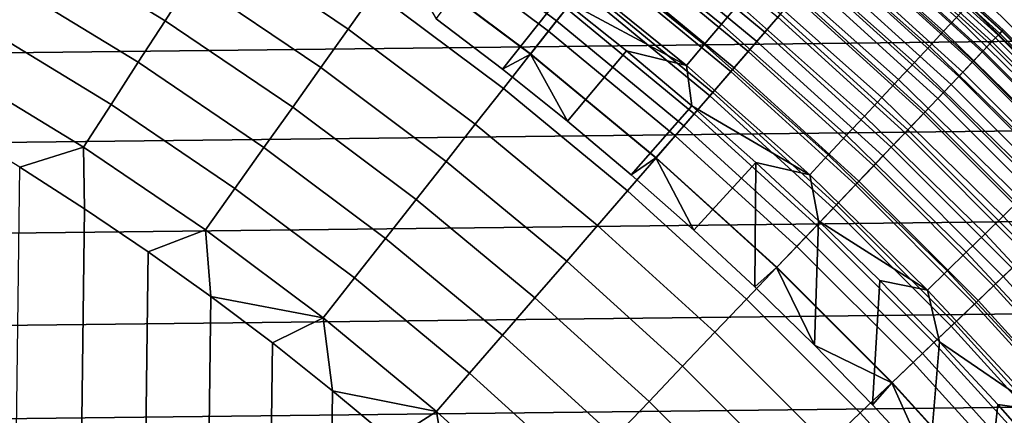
# Model space of a CAD drawing. Header units: metres. Extents: x -109 to 109, y -342 to 66.
# Tile 415 of 512: x 8.99 to 14.5, y 13.04 to 15.26. Entities that reach past the tile are written whole.
import ezdxf

# ---------------------------------------------------------------- set-up
doc = ezdxf.new("R2010")
doc.units = ezdxf.units.M
doc.layers.add('solid_K_24_62_16_000B91', color=7, linetype='CONTINUOUS')

msp = doc.modelspace()

# ---------------------------------------------------------------- linework, layer by layer
at = {"layer": 'solid_K_24_62_16_000B91'}
for points in [[(20.933084, 16.184866, 84.926178), (-21.297634, 15.704048, 84.926178), (-21.651068, 15.215158, 84.926178), (21.297628, 15.704056, 84.926178)], [(11.38152, 15.983109, -66.021317), (12.129135, 15.42345, -66.021317), (11.991629, 15.248596, -66.200798), (11.252489, 15.801909, -66.200798)], [(9.199464, 15.933938, -66.747398), (9.947211, 15.478163, -66.747398), (9.800603, 15.250035, -66.83773), (9.063876, 15.699094, -66.83773)], [(12.277544, 15.935845, -30.896017), (13.010999, 15.342854, -30.896017), (12.915999, 15.230828, -30.941269), (12.187901, 15.81949, -30.941269)], [(10.228113, 15.915255, -66.509895), (10.973806, 15.410555, -66.509895), (10.825579, 15.202397, -66.637932), (10.089957, 15.70028, -66.637932)], [(11.210516, 15.742967, -31.026844), (11.946898, 15.191717, -31.026844), (12.047032, 15.319048, -31.060593), (11.304478, 15.874917, -31.060593)], [(12.489419, 15.881588, -65.394363), (13.230948, 15.269329, -65.394363), (13.113622, 15.133926, -65.617065), (12.378668, 15.740756, -65.617065)], [(12.420281, 15.793673, -31.324673), (13.157706, 15.184802, -31.324673), (13.245947, 15.286637, -31.420704), (12.503576, 15.89959, -31.420704)], [(13.498768, 15.918042, -30.382496), (14.230046, 15.267828, -30.382496), (14.157894, 15.190414, -30.493958), (13.430325, 15.837331, -30.493958)], [(12.187901, 15.81949, -30.941269), (12.915999, 15.230828, -30.941269), (12.81885, 15.116267, -30.973827), (12.096227, 15.700501, -30.973827)], [(13.430325, 15.837331, -30.493958), (14.157894, 15.190414, -30.493958), (14.079522, 15.106327, -30.595985), (13.35598, 15.749662, -30.595985)], [(13.681005, 15.788722, -32.350132), (14.416767, 15.11987, -32.350132), (14.44937, 15.154064, -32.508709), (13.711946, 15.824429, -32.508709)], [(13.725917, 15.840552, -63.563889), (14.464093, 15.169505, -63.563889), (14.429329, 15.133045, -63.845238), (13.692926, 15.80248, -63.845238)], [(13.711946, 15.824429, -32.508709), (14.44937, 15.154064, -32.508709), (14.472816, 15.178654, -32.670647), (13.734195, 15.850105, -32.670647)], [(13.745666, 15.863343, -63.279659), (14.484904, 15.191331, -63.279659), (14.464093, 15.169505, -63.563889), (13.725917, 15.840552, -63.563889)], [(13.734195, 15.850105, -32.670647), (14.472816, 15.178654, -32.670647), (14.486945, 15.193471, -32.834843), (13.747602, 15.865579, -32.834843)], [(14.484904, 15.191331, -63.279659), (13.745666, 15.863343, -63.279659), (13.752075, 15.870741, -63), (14.491659, 15.198415, -63)], [(13.747602, 15.865579, -32.834843), (14.486945, 15.193471, -32.834843), (14.49166, 15.198414, -33), (13.752076, 15.87074, -33)], [(13.752076, 15.87074, -33), (14.49166, 15.198414, -33), (14.491659, 15.198415, -63), (13.752075, 15.870741, -63)], [(11.252489, 15.801909, -66.200798), (11.991629, 15.248596, -66.200798), (11.84655, 15.064114, -66.36393), (11.116353, 15.610733, -66.36393)], [(12.332364, 15.681876, -31.240108), (13.064569, 15.077317, -31.240108), (13.157706, 15.184802, -31.324673), (12.420281, 15.793673, -31.324673)], [(13.641588, 15.743232, -32.196003), (14.37523, 15.076307, -32.196003), (14.416767, 15.11987, -32.350132), (13.681005, 15.788722, -32.350132)], [(13.692926, 15.80248, -63.845238), (14.429329, 15.133045, -63.845238), (14.380789, 15.082137, -64.122269), (13.646864, 15.74932, -64.122269)], [(11.946898, 15.191717, -31.026844), (11.210516, 15.742967, -31.026844), (11.115257, 15.609196, -31.006601), (11.845384, 15.062631, -31.006601)], [(12.378668, 15.740756, -65.617065), (13.113622, 15.133926, -65.617065), (12.98618, 14.986851, -65.826408), (12.258368, 15.587784, -65.826408)], [(13.35598, 15.749662, -30.595985), (14.079522, 15.106327, -30.595985), (13.995502, 15.016179, -30.687834), (13.276277, 15.655675, -30.687834)], [(13.646864, 15.74932, -64.122269), (14.380789, 15.082137, -64.122269), (14.318721, 15.017042, -64.393578), (13.587963, 15.681345, -64.393578)], [(13.593962, 15.688269, -32.047379), (14.325043, 15.023672, -32.047379), (14.37523, 15.076307, -32.196003), (13.641588, 15.743232, -32.196003)], [(21.297628, 15.704056, 84.926178), (-21.651068, 15.215158, 84.926178), (-21.993343, 14.718262, 84.926178), (21.651062, 15.215167, 84.926178)], [(9.063876, 15.699094, -66.83773), (9.800603, 15.250035, -66.83773), (9.650882, 15.017065, -66.908463), (8.925409, 15.459263, -66.908463)], [(10.089957, 15.70028, -66.637932), (10.825579, 15.202397, -66.637932), (10.672424, 14.987324, -66.747398), (9.947211, 15.478163, -66.747398)], [(11.318277, 15.260948, -31), (11.628236, 15.67095, -31), (12.009296, 15.380876, -31), (11.689404, 14.978579, -31)], [(12.096227, 15.700501, -30.973827), (12.81885, 15.116267, -30.973827), (12.720258, 15.000005, -30.993452), (12.003192, 15.579745, -30.993452)], [(12.240427, 15.564969, -31.167591), (12.967174, 14.964916, -31.167591), (13.064569, 15.077317, -31.240108), (12.332364, 15.681876, -31.240108)], [(13.276277, 15.655675, -30.687834), (13.995502, 15.016179, -30.687834), (13.906446, 14.920628, -30.768835), (13.191797, 15.556054, -30.768835)], [(13.587963, 15.681345, -64.393578), (14.318721, 15.017042, -64.393578), (14.243442, 14.938091, -64.657761), (13.516525, 15.598902, -64.657761)], [(13.538453, 15.624208, -31.905273), (14.266549, 14.962326, -31.905273), (14.325043, 15.023672, -32.047379), (13.593962, 15.688269, -32.047379)], [(11.116353, 15.610733, -66.36393), (11.84655, 15.064114, -66.36393), (11.69464, 14.870945, -66.509895), (10.973806, 15.410555, -66.509895)], [(11.845384, 15.062631, -31.006601), (11.115257, 15.609196, -31.006601), (11.318277, 15.260948, -31), (11.689404, 14.978579, -31)], [(13.516525, 15.598902, -64.657761), (14.243442, 14.938091, -64.657761), (14.155335, 14.845689, -64.913483), (13.432917, 15.502412, -64.913483)], [(13.475443, 15.55149, -31.770662), (14.20015, 14.892688, -31.770662), (14.266549, 14.962326, -31.905273), (13.538453, 15.624208, -31.905273)], [(12.003192, 15.579745, -30.993452), (12.720258, 15.000005, -30.993452), (12.009296, 15.380876, -31)], [(12.258368, 15.587784, -65.826408), (12.98618, 14.986851, -65.826408), (12.849275, 14.828854, -66.021317), (12.129135, 15.42345, -66.021317)], [(12.145099, 15.443749, -31.107615), (12.866186, 14.84837, -31.107615), (12.967174, 14.964916, -31.167591), (12.240427, 15.564969, -31.167591)], [(13.191797, 15.556054, -30.768835), (13.906446, 14.920628, -30.768835), (13.813002, 14.820369, -30.8384), (13.103155, 15.451527, -30.8384)], [(13.40536, 15.470611, -31.644464), (14.126298, 14.815235, -31.644464), (14.20015, 14.892688, -31.770662), (13.475443, 15.55149, -31.770662)], [(14.506505, 15.564449, -29.565153), (15.220102, 14.86739, -29.565153), (15.193222, 14.841132, -29.714186), (14.480886, 15.536962, -29.714186)], [(13.432917, 15.502412, -64.913483), (14.155335, 14.845689, -64.913483), (14.054853, 14.740306, -65.159439), (13.337562, 15.392366, -65.159439)], [(14.446692, 15.500273, -29.859468), (15.157346, 14.806087, -29.859468), (15.112734, 14.762509, -29.999943), (14.404171, 15.454652, -29.999943)], [(14.480886, 15.536962, -29.714186), (15.193222, 14.841132, -29.714186), (15.157346, 14.806087, -29.859468), (14.446692, 15.500273, -29.859468)], [(8.925409, 15.459263, -66.908463), (9.650882, 15.017065, -66.908463), (9.498812, 14.780439, -66.959244), (8.784771, 15.21567, -66.959244)], [(9.947211, 15.478163, -66.747398), (10.672424, 14.987324, -66.747398), (10.515128, 14.766431, -66.83773), (9.800603, 15.250035, -66.83773)], [(12.047032, 15.319048, -31.060593), (12.762297, 14.728476, -31.060593), (12.866186, 14.84837, -31.107615), (12.145099, 15.443749, -31.107615)], [(13.103155, 15.451527, -30.8384), (13.813002, 14.820369, -30.8384), (13.715853, 14.716135, -30.896017), (13.010999, 15.342854, -30.896017)], [(13.328687, 15.382125, -31.527544), (14.045501, 14.730497, -31.527544), (14.126298, 14.815235, -31.644464), (13.40536, 15.470611, -31.644464)], [(14.404171, 15.454652, -29.999943), (15.112734, 14.762509, -29.999943), (15.059711, 14.710716, -30.134586), (14.353635, 15.400431, -30.134586)], [(10.973806, 15.410555, -66.509895), (11.69464, 14.870945, -66.509895), (11.536675, 14.670076, -66.637932), (10.825579, 15.202397, -66.637932)], [(11.689404, 14.978579, -31), (12.009296, 15.380876, -31), (12.383189, 15.081485, -31), (12.053474, 14.687195, -31)], [(12.129135, 15.42345, -66.021317), (12.849275, 14.828854, -66.021317), (12.703604, 14.66074, -66.200798), (11.991629, 15.248596, -66.200798)], [(12.720258, 15.000005, -30.993452), (12.383189, 15.081485, -31), (12.009296, 15.380876, -31)], [(13.337562, 15.392366, -65.159439), (14.054853, 14.740306, -65.159439), (13.942507, 14.62248, -65.394363), (13.230948, 15.269329, -65.394363)], [(13.245947, 15.286637, -31.420704), (13.958311, 14.639055, -31.420704), (14.045501, 14.730497, -31.527544), (13.328687, 15.382125, -31.527544)], [(14.353635, 15.400431, -30.134586), (15.059711, 14.710716, -30.134586), (14.998667, 14.651086, -30.262415), (14.295452, 15.338004, -30.262415)], [(13.010999, 15.342854, -30.896017), (13.715853, 14.716135, -30.896017), (13.615707, 14.608685, -30.941269), (12.915999, 15.230828, -30.941269)], [(14.295452, 15.338004, -30.262415), (14.998667, 14.651086, -30.262415), (14.930043, 14.584053, -30.382496), (14.230046, 15.267828, -30.382496)], [(11.946898, 15.191717, -31.026844), (12.656218, 14.606054, -31.026844), (12.762297, 14.728476, -31.060593), (12.047032, 15.319048, -31.060593)], [(13.230948, 15.269329, -65.394363), (13.942507, 14.62248, -65.394363), (13.81887, 14.492814, -65.617065), (13.113622, 15.133926, -65.617065)], [(13.157706, 15.184802, -31.324673), (13.865325, 14.541534, -31.324673), (13.958311, 14.639055, -31.420704), (13.245947, 15.286637, -31.420704)], [(14.230046, 15.267828, -30.382496), (14.930043, 14.584053, -30.382496), (14.854342, 14.510106, -30.493958), (14.157894, 15.190414, -30.493958)], [(21.651062, 15.215167, 84.926178), (-21.993343, 14.718262, 84.926178), (-22.324163, 14.213779, 84.926178), (21.993338, 14.71827, 84.926178)], [(8.784771, 15.21567, -66.959244), (9.498812, 14.780439, -66.959244), (9.345169, 14.541368, -66.989807), (8.642678, 14.969558, -66.989807)], [(9.800603, 15.250035, -66.83773), (10.515128, 14.766431, -66.83773), (10.354491, 14.540848, -66.908463), (9.650882, 15.017065, -66.908463)], [(11.991629, 15.248596, -66.200798), (12.703604, 14.66074, -66.200798), (12.549911, 14.48337, -66.36393), (11.84655, 15.064114, -66.36393)], [(12.915999, 15.230828, -30.941269), (13.615707, 14.608685, -30.941269), (13.513294, 14.498804, -30.973827), (12.81885, 15.116267, -30.973827)], [(10.825579, 15.202397, -66.637932), (11.536675, 14.670076, -66.637932), (11.373462, 14.462534, -66.747398), (10.672424, 14.987324, -66.747398)], [(12.656218, 14.606054, -31.026844), (11.946898, 15.191717, -31.026844), (11.845384, 15.062631, -31.006601), (12.548676, 14.481943, -31.006601)], [(13.064569, 15.077317, -31.240108), (13.767179, 14.438602, -31.240108), (13.865325, 14.541534, -31.324673), (13.157706, 15.184802, -31.324673)], [(14.157894, 15.190414, -30.493958), (14.854342, 14.510106, -30.493958), (14.772115, 14.429784, -30.595985), (14.079522, 15.106327, -30.595985)], [(14.464093, 15.169505, -63.563889), (15.169505, 14.464093, -63.563889), (15.133045, 14.429329, -63.845238), (14.429329, 15.133045, -63.845238)], [(14.44937, 15.154064, -32.508709), (15.154064, 14.44937, -32.508709), (15.178654, 14.472816, -32.670647), (14.472816, 15.178654, -32.670647)], [(14.484904, 15.191331, -63.279659), (15.191331, 14.484904, -63.279659), (15.169505, 14.464093, -63.563889), (14.464093, 15.169505, -63.563889)], [(14.472816, 15.178654, -32.670647), (15.178654, 14.472816, -32.670647), (15.193471, 14.486945, -32.834843), (14.486945, 15.193471, -32.834843)], [(15.191331, 14.484904, -63.279659), (14.484904, 15.191331, -63.279659), (14.491659, 15.198415, -63), (15.198415, 14.491659, -63)], [(14.486945, 15.193471, -32.834843), (15.193471, 14.486945, -32.834843), (15.198416, 14.491658, -33), (14.49166, 15.198414, -33)], [(14.49166, 15.198414, -33), (15.198416, 14.491658, -33), (15.198415, 14.491659, -63), (14.491659, 15.198415, -63)], [(12.81885, 15.116267, -30.973827), (13.513294, 14.498804, -30.973827), (13.409361, 14.387291, -30.993452), (12.720258, 15.000005, -30.993452)], [(13.113622, 15.133926, -65.617065), (13.81887, 14.492814, -65.617065), (13.684574, 14.351969, -65.826408), (12.98618, 14.986851, -65.826408)], [(14.079522, 15.106327, -30.595985), (14.772115, 14.429784, -30.595985), (14.683962, 14.343674, -30.687834), (13.995502, 15.016179, -30.687834)], [(14.37523, 15.076307, -32.196003), (15.076307, 14.37523, -32.196003), (15.11987, 14.416767, -32.350132), (14.416767, 15.11987, -32.350132)], [(14.429329, 15.133045, -63.845238), (15.133045, 14.429329, -63.845238), (15.082137, 14.380789, -64.122269), (14.380789, 15.082137, -64.122269)], [(14.416767, 15.11987, -32.350132), (15.11987, 14.416767, -32.350132), (15.154064, 14.44937, -32.508709), (14.44937, 15.154064, -32.508709)], [(11.845384, 15.062631, -31.006601), (11.689404, 14.978579, -31), (12.053474, 14.687195, -31)], [(11.84655, 15.064114, -66.36393), (12.549911, 14.48337, -66.36393), (12.388983, 14.297648, -66.509895), (11.69464, 14.870945, -66.509895)], [(12.548676, 14.481943, -31.006601), (11.845384, 15.062631, -31.006601), (12.053474, 14.687195, -31), (12.410271, 14.38698, -31)], [(12.053474, 14.687195, -31), (12.383189, 15.081485, -31), (12.749538, 14.773076, -31), (12.410271, 14.38698, -31)], [(12.720258, 15.000005, -30.993452), (12.749538, 14.773076, -31), (12.383189, 15.081485, -31)], [(12.967174, 14.964916, -31.167591), (13.664546, 14.330963, -31.167591), (13.767179, 14.438602, -31.240108), (13.064569, 15.077317, -31.240108)], [(14.380789, 15.082137, -64.122269), (15.082137, 14.380789, -64.122269), (15.017042, 14.318721, -64.393578), (14.318721, 15.017042, -64.393578)], [(14.325043, 15.023672, -32.047379), (15.023672, 14.325043, -32.047379), (15.076307, 14.37523, -32.196003), (14.37523, 15.076307, -32.196003)], [(9.650882, 15.017065, -66.908463), (10.354491, 14.540848, -66.908463), (10.191335, 14.311727, -66.959244), (9.498812, 14.780439, -66.959244)], [(12.720258, 15.000005, -30.993452), (13.409361, 14.387291, -30.993452), (12.749538, 14.773076, -31)], [(13.995502, 15.016179, -30.687834), (14.683962, 14.343674, -30.687834), (14.590524, 14.252401, -30.768835), (13.906446, 14.920628, -30.768835)], [(14.318721, 15.017042, -64.393578), (15.017042, 14.318721, -64.393578), (14.938091, 14.243442, -64.657761), (14.243442, 14.938091, -64.657761)], [(14.266549, 14.962326, -31.905273), (14.962326, 14.266549, -31.905273), (15.023672, 14.325043, -32.047379), (14.325043, 15.023672, -32.047379)], [(8.642678, 14.969558, -66.989807), (9.345169, 14.541368, -66.989807), (8.9871, 14.430246, -67), (8.618512, 14.653368, -67)], [(10.672424, 14.987324, -66.747398), (11.373462, 14.462534, -66.747398), (11.205833, 14.249375, -66.83773), (10.515128, 14.766431, -66.83773)], [(12.98618, 14.986851, -65.826408), (13.684574, 14.351969, -65.826408), (13.540306, 14.200665, -66.021317), (12.849275, 14.828854, -66.021317)], [(12.866186, 14.84837, -31.107615), (13.558126, 14.219354, -31.107615), (13.664546, 14.330963, -31.167591), (12.967174, 14.964916, -31.167591)], [(14.243442, 14.938091, -64.657761), (14.938091, 14.243442, -64.657761), (14.845689, 14.155335, -64.913483), (14.155335, 14.845689, -64.913483)], [(14.20015, 14.892688, -31.770662), (14.892688, 14.200149, -31.770662), (14.962326, 14.266549, -31.905273), (14.266549, 14.962326, -31.905273)], [(13.906446, 14.920628, -30.768835), (14.590524, 14.252401, -30.768835), (14.492484, 14.156633, -30.8384), (13.813002, 14.820369, -30.8384)], [(14.126298, 14.815235, -31.644464), (14.815235, 14.126298, -31.644464), (14.892688, 14.200149, -31.770662), (14.20015, 14.892688, -31.770662)], [(11.69464, 14.870945, -66.509895), (12.388983, 14.297648, -66.509895), (12.221639, 14.104524, -66.637932), (11.536675, 14.670076, -66.637932)], [(12.849275, 14.828854, -66.021317), (13.540306, 14.200665, -66.021317), (13.386801, 14.039673, -66.200798), (12.703604, 14.66074, -66.200798)], [(12.762297, 14.728476, -31.060593), (13.44865, 14.104539, -31.060593), (13.558126, 14.219354, -31.107615), (12.866186, 14.84837, -31.107615)], [(14.155335, 14.845689, -64.913483), (14.845689, 14.155335, -64.913483), (14.740306, 14.054853, -65.159439), (14.054853, 14.740306, -65.159439)], [(9.498812, 14.780439, -66.959244), (10.191335, 14.311727, -66.959244), (10.02649, 14.080235, -66.989807), (9.345169, 14.541368, -66.989807)], [(12.410271, 14.38698, -31), (12.749538, 14.773076, -31), (13.10825, 14.455737, -31), (12.759632, 14.078058, -31)], [(13.409361, 14.387291, -30.993452), (13.10825, 14.455737, -31), (12.749538, 14.773076, -31)], [(13.813002, 14.820369, -30.8384), (14.492484, 14.156633, -30.8384), (14.390556, 14.057068, -30.896017), (13.715853, 14.716135, -30.896017)], [(14.045501, 14.730497, -31.527544), (14.730497, 14.045501, -31.527544), (14.815235, 14.126298, -31.644464), (14.126298, 14.815235, -31.644464)], [(21.993338, 14.71827, 84.926178), (-22.324163, 14.213779, 84.926178), (-22.643452, 13.701841, 84.926178), (22.32416, 14.213788, 84.926178)], [(10.515128, 14.766431, -66.83773), (11.205833, 14.249375, -66.83773), (11.034644, 14.031692, -66.908463), (10.354491, 14.540848, -66.908463)], [(12.656218, 14.606054, -31.026844), (13.336866, 13.987304, -31.026844), (13.44865, 14.104539, -31.060593), (12.762297, 14.728476, -31.060593)], [(13.715853, 14.716135, -30.896017), (14.390556, 14.057068, -30.896017), (14.285484, 13.954431, -30.941269), (13.615707, 14.608685, -30.941269)], [(14.054853, 14.740306, -65.159439), (14.740306, 14.054853, -65.159439), (14.62248, 13.942507, -65.394363), (13.942507, 14.62248, -65.394363)], [(13.958311, 14.639055, -31.420704), (14.639055, 13.958311, -31.420704), (14.730497, 14.045501, -31.527544), (14.045501, 14.730497, -31.527544)], [(11.536675, 14.670076, -66.637932), (12.221639, 14.104524, -66.637932), (12.048735, 13.904982, -66.747398), (11.373462, 14.462534, -66.747398)], [(12.703604, 14.66074, -66.200798), (13.386801, 14.039673, -66.200798), (13.224843, 13.869816, -66.36393), (12.549911, 14.48337, -66.36393)], [(13.336866, 13.987304, -31.026844), (12.656218, 14.606054, -31.026844), (12.548676, 14.481943, -31.006601), (13.22354, 13.86845, -31.006601)], [(13.615707, 14.608685, -30.941269), (14.285484, 13.954431, -30.941269), (14.178033, 13.849469, -30.973827), (13.513294, 14.498804, -30.973827)], [(13.942507, 14.62248, -65.394363), (14.62248, 13.942507, -65.394363), (14.492814, 13.81887, -65.617065), (13.81887, 14.492814, -65.617065)], [(13.865325, 14.541534, -31.324673), (14.541534, 13.865325, -31.324673), (14.639055, 13.958311, -31.420704), (13.958311, 14.639055, -31.420704)], [(9.345169, 14.541368, -66.989807), (9.349984, 14.197808, -67), (8.9871, 14.430246, -67)], [(9.345169, 14.541368, -66.989807), (10.02649, 14.080235, -66.989807), (9.706759, 13.956317, -67), (9.349984, 14.197808, -67)], [(10.354491, 14.540848, -66.908463), (11.034644, 14.031692, -66.908463), (10.86077, 13.810593, -66.959244), (10.191335, 14.311727, -66.959244)], [(13.513294, 14.498804, -30.973827), (14.178033, 13.849469, -30.973827), (14.068987, 13.74295, -30.993452), (13.409361, 14.387291, -30.993452)], [(13.767179, 14.438602, -31.240108), (14.438602, 13.767179, -31.240108), (14.541534, 13.865325, -31.324673), (13.865325, 14.541534, -31.324673)], [(11.373462, 14.462534, -66.747398), (12.048735, 13.904982, -66.747398), (11.871153, 13.700041, -66.83773), (11.205833, 14.249375, -66.83773)], [(12.549911, 14.48337, -66.36393), (13.224843, 13.869816, -66.36393), (13.05526, 13.691962, -66.509895), (12.388983, 14.297648, -66.509895)], [(12.548676, 14.481943, -31.006601), (12.410271, 14.38698, -31), (12.759632, 14.078058, -31)], [(13.22354, 13.86845, -31.006601), (12.548676, 14.481943, -31.006601), (12.759632, 14.078058, -31), (13.101251, 13.760713, -31)], [(13.101251, 13.760713, -31), (12.759632, 14.078058, -31), (13.10825, 14.455737, -31)], [(13.101251, 13.760713, -31), (13.10825, 14.455737, -31), (13.459011, 14.129739, -31), (13.435046, 13.43501, -31)], [(13.409361, 14.387291, -30.993452), (13.459011, 14.129739, -31), (13.10825, 14.455737, -31)], [(13.81887, 14.492814, -65.617065), (14.492814, 13.81887, -65.617065), (14.351969, 13.684574, -65.826408), (13.684574, 14.351969, -65.826408)], [(9.349984, 14.197808, -67), (8.987115, -14.430237, -67), (8.618526, -14.653359, -67), (8.9871, 14.430246, -67)], [(13.409361, 14.387291, -30.993452), (14.068987, 13.74295, -30.993452), (13.459011, 14.129739, -31)], [(13.664546, 14.330963, -31.167591), (14.330963, 13.664546, -31.167591), (14.438602, 13.767179, -31.240108), (13.767179, 14.438602, -31.240108)], [(13.684574, 14.351969, -65.826408), (14.351969, 13.684574, -65.826408), (14.200665, 13.540306, -66.021317), (13.540306, 14.200665, -66.021317)], [(13.558126, 14.219354, -31.107615), (14.219354, 13.558126, -31.107615), (14.330963, 13.664546, -31.167591), (13.664546, 14.330963, -31.167591)], [(10.191335, 14.311727, -66.959244), (10.86077, 13.810593, -66.959244), (10.685099, 13.587208, -66.989807), (10.02649, 14.080235, -66.989807)], [(12.388983, 14.297648, -66.509895), (13.05526, 13.691962, -66.509895), (12.878916, 13.507019, -66.637932), (12.221639, 14.104524, -66.637932)], [(11.205833, 14.249375, -66.83773), (11.871153, 13.700041, -66.83773), (11.6898, 13.490749, -66.908463), (11.034644, 14.031692, -66.908463)], [(13.44865, 14.104539, -31.060593), (14.104539, 13.44865, -31.060593), (14.219354, 13.558126, -31.107615), (13.558126, 14.219354, -31.107615)], [(14.590524, 14.252401, -30.768835), (15.24253, 13.552846, -30.768835), (15.140109, 13.461778, -30.8384), (14.492484, 14.156633, -30.8384)], [(22.32416, 14.213788, 84.926178), (-22.643452, 13.701841, 84.926178), (-22.950981, 13.182799, 84.926178), (22.643448, 13.701851, 84.926178)], [(9.706759, 13.956317, -67), (9.349999, -14.197799, -67), (8.987115, -14.430237, -67), (9.349984, 14.197808, -67)], [(13.540306, 14.200665, -66.021317), (14.200665, 13.540306, -66.021317), (14.039673, 13.386801, -66.200798), (13.386801, 14.039673, -66.200798)], [(13.435046, 13.43501, -31), (13.459011, 14.129739, -31), (13.801676, 13.795228, -31), (13.760678, 13.101286, -31)], [(14.068987, 13.74295, -30.993452), (13.801676, 13.795228, -31), (13.459011, 14.129739, -31)], [(14.492484, 14.156633, -30.8384), (15.140109, 13.461778, -30.8384), (15.033626, 13.3671, -30.896017), (14.390556, 14.057068, -30.896017)], [(10.02649, 14.080235, -66.989807), (10.057346, 13.70583, -67), (9.706759, 13.956317, -67)], [(10.02649, 14.080235, -66.989807), (10.685099, 13.587208, -66.989807), (10.057346, 13.70583, -67)], [(12.221639, 14.104524, -66.637932), (12.878916, 13.507019, -66.637932), (12.696713, 13.315929, -66.747398), (12.048735, 13.904982, -66.747398)], [(13.336866, 13.987304, -31.026844), (13.987304, 13.336866, -31.026844), (14.104539, 13.44865, -31.060593), (13.44865, 14.104539, -31.060593)], [(14.390556, 14.057068, -30.896017), (15.033626, 13.3671, -30.896017), (14.923859, 13.2695, -30.941269), (14.285484, 13.954431, -30.941269)], [(11.034644, 14.031692, -66.908463), (11.6898, 13.490749, -66.908463), (11.505603, 13.278173, -66.959244), (10.86077, 13.810593, -66.959244)], [(13.386801, 14.039673, -66.200798), (14.039673, 13.386801, -66.200798), (13.869816, 13.224843, -66.36393), (13.224843, 13.869816, -66.36393)], [(10.057346, 13.70583, -67), (9.706774, -13.956306, -67), (9.349999, -14.197799, -67), (9.706759, 13.956317, -67)], [(13.987304, 13.336866, -31.026844), (13.336866, 13.987304, -31.026844), (13.22354, 13.86845, -31.006601), (13.86845, 13.22354, -31.006601)], [(14.285484, 13.954431, -30.941269), (14.923859, 13.2695, -30.941269), (14.811605, 13.169691, -30.973827), (14.178033, 13.849469, -30.973827)], [(12.048735, 13.904982, -66.747398), (12.696713, 13.315929, -66.747398), (12.509582, 13.119672, -66.83773), (11.871153, 13.700041, -66.83773)], [(14.62248, 13.942507, -65.394363), (15.269329, 13.230948, -65.394363), (15.133926, 13.113622, -65.617065), (14.492814, 13.81887, -65.617065)], [(13.224843, 13.869816, -66.36393), (13.869816, 13.224843, -66.36393), (13.691962, 13.05526, -66.509895), (13.05526, 13.691962, -66.509895)], [(13.22354, 13.86845, -31.006601), (13.101251, 13.760713, -31), (13.435046, 13.43501, -31)], [(13.86845, 13.22354, -31.006601), (13.22354, 13.86845, -31.006601), (13.435046, 13.43501, -31)], [(14.178033, 13.849469, -30.973827), (14.811605, 13.169691, -30.973827), (14.697687, 13.0684, -30.993452), (14.068987, 13.74295, -30.993452)], [(14.438602, 13.767179, -31.240108), (15.077317, 13.064569, -31.240108), (15.184802, 13.157706, -31.324673), (14.541534, 13.865325, -31.324673)], [(10.86077, 13.810593, -66.959244), (11.505603, 13.278173, -66.959244), (11.319501, 13.063401, -66.989807), (10.685099, 13.587208, -66.989807)], [(13.760678, 13.101286, -31), (13.801676, 13.795228, -31), (14.136015, 13.452419, -31), (14.078087, 12.759603, -31)], [(14.068987, 13.74295, -30.993452), (14.136015, 13.452419, -31), (13.801676, 13.795228, -31)], [(14.492814, 13.81887, -65.617065), (15.133926, 13.113622, -65.617065), (14.986851, 12.98618, -65.826408), (14.351969, 13.684574, -65.826408)], [(14.068987, 13.74295, -30.993452), (14.697687, 13.0684, -30.993452), (14.136015, 13.452419, -31)], [(14.330963, 13.664546, -31.167591), (14.964916, 12.967174, -31.167591), (15.077317, 13.064569, -31.240108), (14.438602, 13.767179, -31.240108)], [(22.643448, 13.701851, 84.926178), (-22.950981, 13.182799, 84.926178), (-23.246618, 12.656891, 84.926178), (22.950975, 13.182808, 84.926178)], [(10.401416, 13.446579, -67), (10.057361, -13.70582, -67), (9.706774, -13.956306, -67), (10.057346, 13.70583, -67)], [(10.685099, 13.587208, -66.989807), (10.401416, 13.446579, -67), (10.057346, 13.70583, -67)], [(11.871153, 13.700041, -66.83773), (12.509582, 13.119672, -66.83773), (12.318476, 12.919246, -66.908463), (11.6898, 13.490749, -66.908463)], [(13.05526, 13.691962, -66.509895), (13.691962, 13.05526, -66.509895), (13.507019, 12.878916, -66.637932), (12.878916, 13.507019, -66.637932)], [(14.351969, 13.684574, -65.826408), (14.986851, 12.98618, -65.826408), (14.828854, 12.849275, -66.021317), (14.200665, 13.540306, -66.021317)], [(14.219354, 13.558126, -31.107615), (14.84837, 12.866186, -31.107615), (14.964916, 12.967174, -31.167591), (14.330963, 13.664546, -31.167591)], [(10.685099, 13.587208, -66.989807), (10.738818, 13.178687, -67), (10.401416, 13.446579, -67)], [(10.685099, 13.587208, -66.989807), (11.319501, 13.063401, -66.989807), (10.738818, 13.178687, -67)], [(14.104539, 13.44865, -31.060593), (14.728476, 12.762297, -31.060593), (14.84837, 12.866186, -31.107615), (14.219354, 13.558126, -31.107615)], [(12.878916, 13.507019, -66.637932), (13.507019, 12.878916, -66.637932), (13.315929, 12.696713, -66.747398), (12.696713, 13.315929, -66.747398)], [(14.200665, 13.540306, -66.021317), (14.828854, 12.849275, -66.021317), (14.66074, 12.703604, -66.200798), (14.039673, 13.386801, -66.200798)], [(11.6898, 13.490749, -66.908463), (12.318476, 12.919246, -66.908463), (12.124372, 12.715675, -66.959244), (11.505603, 13.278173, -66.959244)], [(13.987304, 13.336866, -31.026844), (14.606054, 12.656218, -31.026844), (14.728476, 12.762297, -31.060593), (14.104539, 13.44865, -31.060593)], [(14.078087, 12.759603, -31), (14.136015, 13.452419, -31), (14.461817, 13.101543, -31), (14.386959, 12.410292, -31)], [(14.697687, 13.0684, -30.993452), (14.461817, 13.101543, -31), (14.136015, 13.452419, -31)], [(10.738818, 13.178687, -67), (10.401429, -13.446569, -67), (10.057361, -13.70582, -67), (10.401416, 13.446579, -67)], [(13.86845, 13.22354, -31.006601), (13.435046, 13.43501, -31), (13.760678, 13.101286, -31)], [(14.039673, 13.386801, -66.200798), (14.66074, 12.703604, -66.200798), (14.48337, 12.549911, -66.36393), (13.869816, 13.224843, -66.36393)], [(12.696713, 13.315929, -66.747398), (13.315929, 12.696713, -66.747398), (13.119672, 12.509582, -66.83773), (12.509582, 13.119672, -66.83773)], [(14.606054, 12.656218, -31.026844), (13.987304, 13.336866, -31.026844), (13.86845, 13.22354, -31.006601), (14.481943, 12.548676, -31.006601)], [(11.505603, 13.278173, -66.959244), (12.124372, 12.715675, -66.959244), (11.928262, 12.510001, -66.989807), (11.319501, 13.063401, -66.989807)], [(22.950975, 13.182808, 84.926178), (-23.246618, 12.656891, 84.926178), (-23.530222, 12.124351, 84.926178), (23.246613, 12.6569, 84.926178)], [(11.069337, 12.902315, -67), (10.738831, -13.178677, -67), (10.401429, -13.446569, -67), (10.738818, 13.178687, -67)], [(11.319501, 13.063401, -66.989807), (11.069337, 12.902315, -67), (10.738818, 13.178687, -67)], [(13.869816, 13.224843, -66.36393), (14.48337, 12.549911, -66.36393), (14.297648, 12.388983, -66.509895), (13.691962, 13.05526, -66.509895)], [(13.86845, 13.22354, -31.006601), (13.760678, 13.101286, -31), (14.078087, 12.759603, -31)], [(14.481943, 12.548676, -31.006601), (13.86845, 13.22354, -31.006601), (14.078087, 12.759603, -31)], [(12.509582, 13.119672, -66.83773), (13.119672, 12.509582, -66.83773), (12.919246, 12.318476, -66.908463), (12.318476, 12.919246, -66.908463)], [(11.319501, 13.063401, -66.989807), (11.392715, 12.617687, -67), (11.069337, 12.902315, -67)], [(11.319501, 13.063401, -66.989807), (11.928262, 12.510001, -66.989807), (11.392715, 12.617687, -67)], [(14.386959, 12.410292, -31), (14.461817, 13.101543, -31), (14.778934, 12.742746, -31), (14.687203, 12.053467, -31)], [(14.697687, 13.0684, -30.993452), (14.778934, 12.742746, -31), (14.461817, 13.101543, -31)], [(13.691962, 13.05526, -66.509895), (14.297648, 12.388983, -66.509895), (14.104524, 12.221639, -66.637932), (13.507019, 12.878916, -66.637932)]]:
    msp.add_3dface(points, dxfattribs=at)

doc.saveas('drawing.dxf')
